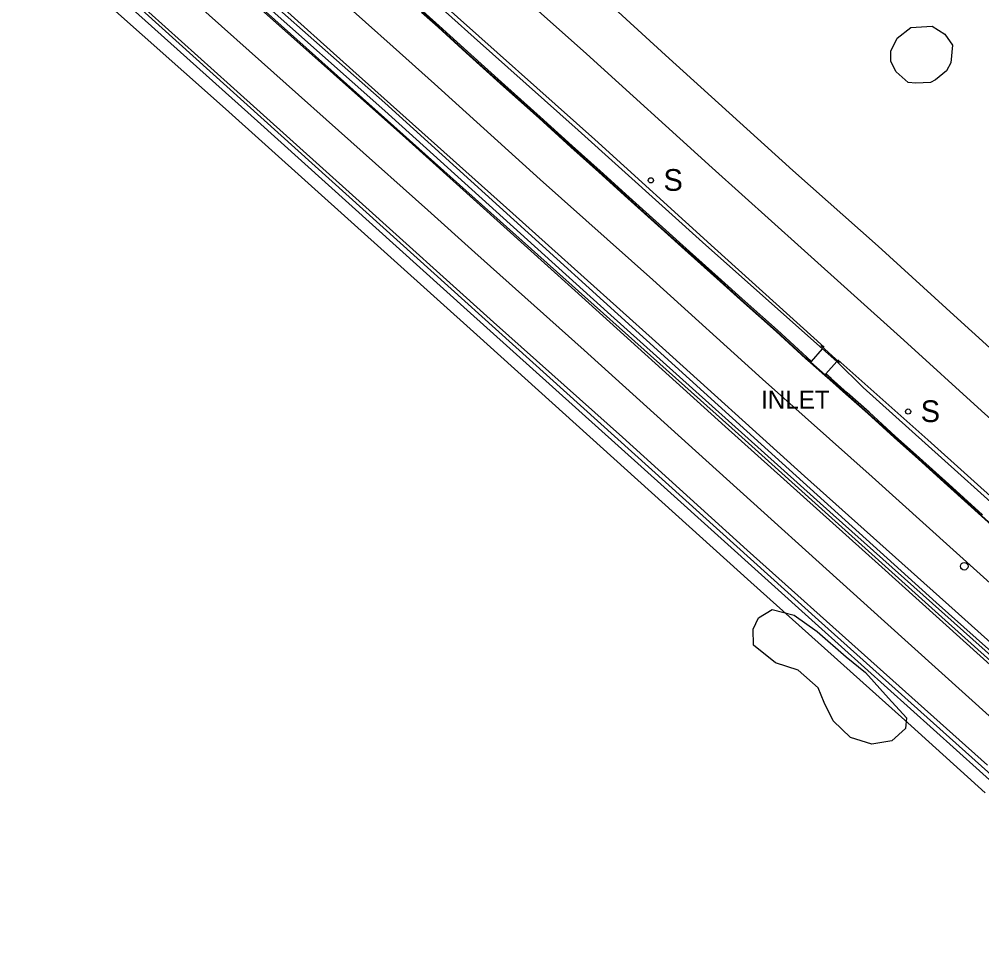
# Model space of a CAD drawing. Extents: x 368532 to 392481, y 10654822 to 10676899.
# Drawn here: x 378893 to 379158.7, y 10659846.7 to 10660102.2 of the extents above; entities that cross this region are included whole.
import ezdxf

# ---------------------------------------------------------------- set-up
doc = ezdxf.new("R2010")
doc.units = 0
for name, color, linetype in [('p_drainage inlet', 7, 'Continuous'), ('p_dtm sidewalk', 7, 'Continuous'), ('p_railroad rr control', 7, 'Continuous'), ('p_road - paved curb', 7, 'Continuous'), ('p_road conc barrier', 7, 'Continuous'), ('p_road guard rails', 7, 'Continuous'), ('p_road paint stripe', 7, 'Continuous'), ('p_structure fence', 7, 'Continuous'), ('p_structure sign', 7, 'Continuous'), ('p_utility manhole', 7, 'Continuous'), ('p_veg woods', 7, 'Continuous')]:
    doc.layers.add(name, color=color, linetype=linetype)

msp = doc.modelspace()

# ---------------------------------------------------------------- linework, layer by layer
at = {"layer": 'p_drainage inlet'}
for p, q in [((379111.76, 10660007.8), (379114.76, 10660011.25)), ((379114.76, 10660011.25), (379118.73, 10660007.73)), ((379111.53, 10660007.53), (379111.43, 10660007.42)), ((379111.53, 10660007.53), (379111.76, 10660007.8)), ((379115.49, 10660004.05), (379111.53, 10660007.53)), ((379118.73, 10660007.73), (379115.73, 10660004.31)), ((379115.49, 10660004.05), (379115.39, 10660003.94)), ((379115.73, 10660004.31), (379115.49, 10660004.05))]:
    msp.add_line(p, q, dxfattribs=at)
at = {"layer": 'p_dtm sidewalk'}
for p, q in [((379018.64, 10660097.21), (378992.06, 10660121)), ((379047.34, 10660071.63), (379018.64, 10660097.21)), ((379082.59, 10660039.85), (379047.34, 10660071.63)), ((379114.76, 10660011.25), (379082.59, 10660039.85)), ((379125.97, 10660000.62), (379118.73, 10660007.73)), ((379152.15, 10659977.08), (379125.97, 10660000.62)), ((379187.2, 10659945.55), (379152.15, 10659977.08))]:
    msp.add_line(p, q, dxfattribs=at)
at = {"layer": 'p_railroad rr control'}
for points in [[(378983.4, 10660171.44), (379019.42, 10660139.22), (379047.47, 10660114.28), (379071.43, 10660092.35), (379106.59, 10660060.48), (379130.11, 10660039.58), (379152.01, 10660019.63), (379177.84, 10659996.25), (379209.05, 10659968.59), (379233.58, 10659946.19), (379252.32, 10659928.99)], [(379240.76, 10659920.78), (379212.7, 10659945.88), (379181.49, 10659973.8), (379158.69, 10659994.12), (379137.19, 10660013.61), (379108.86, 10660039.15), (379084.33, 10660061.21), (379049.62, 10660092.72), (379022.9, 10660116.51), (378993.15, 10660143.15), (378970.58, 10660163)]]:
    msp.add_lwpolyline(points, dxfattribs=at)
at = {"layer": 'p_road - paved curb'}
for p, q in [((378925.49, 10660139.76), (378993.95, 10660079.18)), ((379089.77, 10659989.4), (378923.28, 10660138.17)), ((378908.22, 10660121.7), (379113.65, 10659936.33)), ((379008.65, 10660100.03), (379004.11, 10660104.08)), ((379008.75, 10660100.14), (379004.21, 10660104.19)), ((379008.98, 10660100.4), (379004.44, 10660104.45)), ((379016.41, 10660092.98), (379008.65, 10660100.03)), ((379016.51, 10660093.09), (379008.75, 10660100.14)), ((379016.75, 10660093.35), (379008.98, 10660100.4)), ((379026.75, 10660083.68), (379016.41, 10660092.98)), ((379026.85, 10660083.79), (379016.51, 10660093.09)), ((379027.08, 10660084.05), (379016.75, 10660093.35)), ((379036.51, 10660074.91), (379026.75, 10660083.68)), ((379036.61, 10660075.02), (379026.85, 10660083.79)), ((379036.84, 10660075.28), (379027.08, 10660084.05)), ((378993.95, 10660079.18), (379097.8, 10659984.95)), ((379045.64, 10660067.33), (379036.84, 10660075.28)), ((379045.31, 10660066.96), (379036.51, 10660074.91)), ((379045.41, 10660067.07), (379036.61, 10660075.02)), ((379053.4, 10660060.39), (379045.64, 10660067.33)), ((379053.07, 10660060.02), (379045.31, 10660066.96)), ((379053.17, 10660060.13), (379045.41, 10660067.07)), ((379061.07, 10660052.77), (379053.07, 10660060.02)), ((379061.17, 10660052.88), (379053.17, 10660060.13)), ((379061.41, 10660053.14), (379053.4, 10660060.39)), ((379070.24, 10660044.48), (379061.07, 10660052.77)), ((379070.34, 10660044.59), (379061.17, 10660052.88)), ((379070.57, 10660044.85), (379061.41, 10660053.14)), ((379077.68, 10660037.79), (379070.24, 10660044.48)), ((379077.78, 10660037.9), (379070.34, 10660044.59)), ((379078.01, 10660038.16), (379070.57, 10660044.85)), ((379085.94, 10660031.08), (379078.01, 10660038.16)), ((379085.61, 10660030.71), (379077.68, 10660037.79)), ((379085.71, 10660030.82), (379077.78, 10660037.9)), ((379093.05, 10660023.95), (379085.61, 10660030.71)), ((379093.15, 10660024.06), (379085.71, 10660030.82)), ((379093.38, 10660024.32), (379085.94, 10660031.08)), ((379101.98, 10660016.01), (379093.05, 10660023.95)), ((379102.08, 10660016.12), (379093.15, 10660024.06)), ((379102.31, 10660016.38), (379093.38, 10660024.32)), ((379110.1, 10660008.59), (379101.98, 10660016.01)), ((379110.2, 10660008.7), (379102.08, 10660016.12)), ((379110.43, 10660008.96), (379102.31, 10660016.38)), ((379111.76, 10660007.8), (379110.43, 10660008.96)), ((379111.43, 10660007.42), (379110.1, 10660008.59)), ((379111.53, 10660007.53), (379110.2, 10660008.7)), ((379115.39, 10660003.94), (379111.43, 10660007.42)), ((379116.81, 10660002.69), (379115.39, 10660003.94)), ((379116.91, 10660002.8), (379115.49, 10660004.05)), ((379117.14, 10660003.06), (379115.73, 10660004.31)), ((379121.25, 10659998.76), (379116.81, 10660002.69)), ((379121.35, 10659998.87), (379116.91, 10660002.8)), ((379121.58, 10659999.13), (379117.14, 10660003.06)), ((379127.3, 10659993.39), (379121.25, 10659998.76)), ((379127.4, 10659993.5), (379121.35, 10659998.87)), ((379127.63, 10659993.76), (379121.58, 10659999.13)), ((379134.52, 10659986.82), (379127.3, 10659993.39)), ((379134.62, 10659986.93), (379127.4, 10659993.5)), ((379134.86, 10659987.19), (379127.63, 10659993.76)), ((379148.66, 10659936.34), (379089.77, 10659989.4)), ((379097.8, 10659984.95), (379146.15, 10659941.23)), ((379141.23, 10659980.79), (379134.52, 10659986.82)), ((379141.33, 10659980.9), (379134.62, 10659986.93)), ((379141.56, 10659981.16), (379134.86, 10659987.19)), ((379149.27, 10659973.57), (379141.23, 10659980.79)), ((379149.37, 10659973.68), (379141.33, 10659980.9)), ((379149.61, 10659973.94), (379141.56, 10659981.16)), ((379158.62, 10659965.05), (379149.27, 10659973.57)), ((379158.72, 10659965.16), (379149.37, 10659973.68)), ((379158.96, 10659965.42), (379149.61, 10659973.94)), ((379163.35, 10659960.81), (379158.62, 10659965.05)), ((379163.45, 10659960.92), (379158.72, 10659965.16)), ((379146.15, 10659941.23), (379251.84, 10659846.75)), ((379113.65, 10659936.33), (379185.33, 10659872.13)), ((379195.9, 10659893.73), (379148.66, 10659936.34))]:
    msp.add_line(p, q, dxfattribs=at)
at = {"layer": 'p_road conc barrier'}
for p, q in [((378926.74, 10660136.69), (378993.91, 10660076.94)), ((378904.39, 10660122.97), (378958.83, 10660074.1)), ((379051.93, 10660069), (379008.97, 10660107.37)), ((378993.91, 10660076.94), (379055.45, 10660021.34)), ((378958.83, 10660074.1), (379016.71, 10660021.93)), ((379084.94, 10660039.04), (379051.93, 10660069)), ((379115.24, 10660011.71), (379084.94, 10660039.04)), ((379016.71, 10660021.93), (379071.05, 10659973.1)), ((379055.45, 10660021.34), (379117.73, 10659965.47)), ((379143.81, 10659986.13), (379119, 10660008.24)), ((379178.63, 10659954.88), (379143.81, 10659986.13)), ((379071.05, 10659973.1), (379113.69, 10659934.68)), ((379117.73, 10659965.47), (379170.15, 10659918.52)), ((379113.69, 10659934.68), (379164.43, 10659889.04))]:
    msp.add_line(p, q, dxfattribs=at)
at = {"layer": 'p_road guard rails'}
msp.add_line((379119.5, 10660007.48), (379114.35, 10660012.19), dxfattribs=at)
at = {"layer": 'p_road paint stripe'}
for p, q in [((378954.39, 10660132.01), (378996.28, 10660094.65)), ((378985.15, 10660088.13), (378949.78, 10660119.95)), ((378920.41, 10660111.78), (378951.31, 10660083.97)), ((378942.05, 10660106.43), (379005.82, 10660049.51)), ((378959.86, 10660104.94), (378999.78, 10660069.37)), ((379007.66, 10660084.41), (378996.28, 10660094.65)), ((379029.25, 10660048.59), (378985.15, 10660088.13)), ((378951.31, 10660083.97), (378985.93, 10660052.88)), ((379036.87, 10660057.99), (379007.66, 10660084.41)), ((378999.78, 10660069.37), (379046.39, 10660027.35)), ((379067.97, 10660030.27), (379036.87, 10660057.99)), ((378985.93, 10660052.88), (379023.98, 10660018.64)), ((379005.82, 10660049.51), (379018.83, 10660037.86)), ((379068.71, 10660013.28), (379029.25, 10660048.59)), ((379018.83, 10660037.86), (379048.95, 10660010.87)), ((379098.22, 10660002.89), (379067.97, 10660030.27)), ((379046.39, 10660027.35), (379087.92, 10659989.77)), ((379023.98, 10660018.64), (379059.53, 10659986.84)), ((379109.83, 10659976.1), (379068.71, 10660013.28)), ((379048.95, 10660010.87), (379079.68, 10659983.07)), ((379128.48, 10659975.88), (379098.22, 10660002.89)), ((379087.92, 10659989.77), (379130.22, 10659951.8)), ((379059.53, 10659986.84), (379093.96, 10659955.72)), ((379079.68, 10659983.07), (379131.92, 10659935.97)), ((379151.43, 10659938.93), (379109.83, 10659976.1)), ((379158.25, 10659949.05), (379128.48, 10659975.88)), ((379093.96, 10659955.72), (379128.07, 10659925.17)), ((379130.22, 10659951.8), (379167.26, 10659918.35)), ((379187.92, 10659922.43), (379158.25, 10659949.05)), ((379200.86, 10659894.24), (379151.43, 10659938.93)), ((379131.92, 10659935.97), (379161.65, 10659909.13)), ((379128.07, 10659925.17), (379160.33, 10659896.32))]:
    msp.add_line(p, q, dxfattribs=at)
at = {"layer": 'p_structure fence'}
for p, q in [((378949.93, 10660077.49), (378893.04, 10660128.3)), ((379019.31, 10660015.09), (378949.93, 10660077.49)), ((379095.01, 10659946.86), (379019.31, 10660015.09)), ((379139.2, 10659907.19), (379095.01, 10659946.86)), ((379159.71, 10659888.72), (379139.2, 10659907.19))]:
    msp.add_line(p, q, dxfattribs=at)
at = {"layer": 'p_structure sign'}
for centre in [(379067.4, 10660057.76), (379138.4, 10659993.94)]:
    msp.add_circle(centre, 0.713, dxfattribs=at)
at = {"layer": 'p_utility manhole'}
msp.add_circle((379153.91, 10659951.23), 1.05, dxfattribs=at)
at = {"layer": 'p_veg woods'}
for points in [[(379135.14, 10660087.69), (379133.61, 10660090.61), (379133.67, 10660093.4), (379135.39, 10660097.02), (379139.16, 10660099.97), (379145.05, 10660100.36), (379148.51, 10660098.16), (379150.63, 10660095.05), (379150.16, 10660090.18), (379149.01, 10660088.02), (379145.92, 10660085.48), (379144.55, 10660084.82), (379140.55, 10660084.62), (379138.45, 10660084.78)], [(379108.08, 10659922.51), (379101.76, 10659924.59), (379095.68, 10659929.43), (379095.66, 10659933.87), (379097.11, 10659936.99), (379100.84, 10659939.27), (379106.96, 10659937.69), (379113.31, 10659933.25), (379121.26, 10659926.2), (379126.62, 10659921.88), (379132.96, 10659914.86), (379137.97, 10659909.37), (379137.7, 10659906.49), (379133.91, 10659903.01), (379128.37, 10659902.16), (379122.52, 10659903.97), (379117.75, 10659908.55), (379115.19, 10659913.64), (379113.59, 10659917.71)]]:
    msp.add_lwpolyline(points, close=True, dxfattribs=at)

# ---------------------------------------------------------------- texts
at = {"layer": 'p_drainage inlet'}
msp.add_text(' INLET', height=5, dxfattribs=at).set_placement((379095.95, 10659994.71))
at = {"layer": 'p_structure sign'}
for p in [(379070.86, 10660054.87), (379141.86, 10659991.04)]:
    msp.add_text('S', height=6, dxfattribs=at).set_placement(p)

doc.saveas('drawing.dxf')
